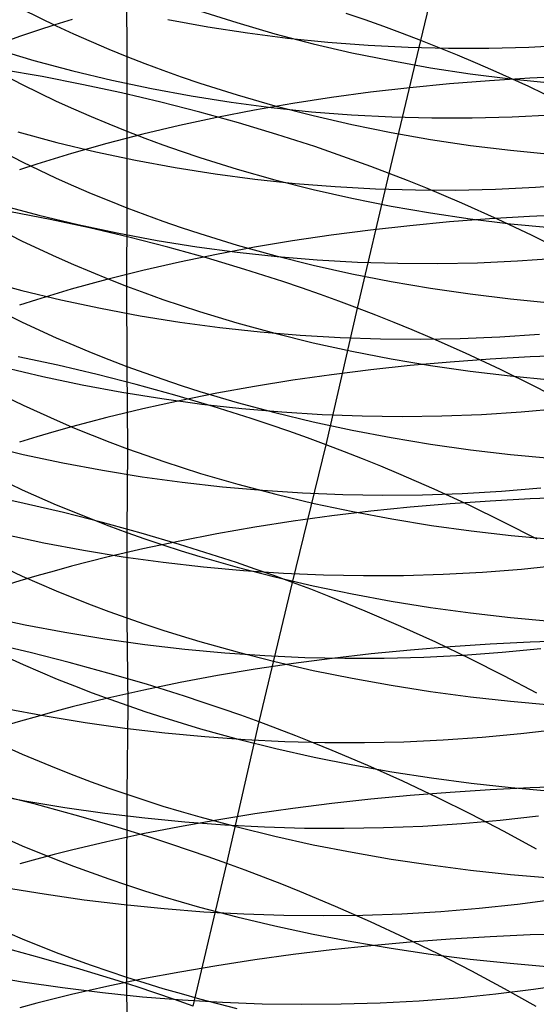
# Model space of a CAD drawing. Extents: x -383 to 1849, y -1185 to -529.
# Tile 367 of 656: x 242.27 to 248.54, y -967.18 to -955.24. Entities that reach past the tile are written whole.
import ezdxf

# ---------------------------------------------------------------- set-up
doc = ezdxf.new("R2010")
doc.units = 0
doc.layers.add('PREDEFINITO', color=7, linetype='CONTINUOUS')

msp = doc.modelspace()

# ---------------------------------------------------------------- linework, layer by layer
at = {"layer": 'PREDEFINITO'}
for p, q in [((247.141, -955.494, 492.547), (247.52, -953.904, 493.749)), ((243.572, -954.805, 619.604), (243.573, -955.688, 620.798)), ((242.304, -955.115, 621.241), (242.719, -955.317, 621.084)), ((244.457, -955.133, 619.365), (244.91, -955.278, 619.259)), ((242.913, -955.238, 657.162), (242.702, -955.304, 657.06)), ((244.073, -955.238, 533.237), (244.555, -955.327, 533.225)), ((246.465, -955.245, 492.425), (246.237, -955.166, 492.391)), ((246.692, -955.325, 492.462), (246.465, -955.245, 492.425)), ((242.492, -955.372, 656.956), (242.285, -955.442, 656.849)), ((242.702, -955.304, 657.06), (242.492, -955.372, 656.956)), ((242.719, -955.317, 621.084), (242.929, -955.414, 621.008)), ((244.555, -955.327, 533.225), (245.039, -955.403, 533.205)), ((244.91, -955.278, 619.259), (245.37, -955.412, 619.164)), ((246.917, -955.409, 492.503), (246.692, -955.325, 492.462)), ((242.285, -955.442, 656.849), (242.081, -955.514, 656.738)), ((242.929, -955.414, 621.008), (243.141, -955.508, 620.936)), ((245.039, -955.403, 533.205), (245.525, -955.466, 533.177)), ((245.37, -955.412, 619.164), (245.835, -955.533, 619.078)), ((245.525, -955.466, 533.177), (246.013, -955.516, 533.139)), ((246.758, -957.107, 491.377), (247.141, -955.494, 492.547)), ((247.141, -955.494, 492.547), (246.917, -955.409, 492.503)), ((247.363, -955.582, 492.595), (247.141, -955.494, 492.547)), ((241.98, -955.595, 532.026), (242.447, -955.735, 532.05)), ((243.141, -955.508, 620.936), (243.356, -955.6, 620.865)), ((243.356, -955.6, 620.865), (243.573, -955.688, 620.798)), ((245.835, -955.533, 619.078), (246.305, -955.642, 619.002)), ((246.013, -955.516, 533.139), (246.501, -955.553, 533.094)), ((246.501, -955.553, 533.094), (246.989, -955.577, 533.04)), ((246.989, -955.577, 533.04), (247.477, -955.589, 532.978)), ((247.584, -955.672, 492.646), (247.363, -955.582, 492.595)), ((247.477, -955.589, 532.978), (247.964, -955.588, 532.908)), ((247.964, -955.588, 532.908), (248.45, -955.574, 532.83)), ((248.45, -955.574, 532.83), (248.934, -955.547, 532.743)), ((243.573, -955.688, 620.798), (243.791, -955.773, 620.732)), ((243.573, -955.688, 620.798), (243.573, -956.594, 621.973)), ((246.305, -955.642, 619.002), (246.78, -955.739, 618.936)), ((247.803, -955.764, 492.7), (247.584, -955.672, 492.646)), ((241.899, -955.819, 622.599), (242.305, -956.029, 622.428)), ((242.549, -955.933, 491.084), (242.067, -955.849, 491.116)), ((242.447, -955.735, 532.05), (242.919, -955.862, 532.065)), ((243.791, -955.773, 620.732), (244.011, -955.856, 620.669)), ((246.78, -955.739, 618.936), (247.259, -955.824, 618.879)), ((247.259, -955.824, 618.879), (247.741, -955.897, 618.831)), ((248.02, -955.858, 492.758), (247.803, -955.764, 492.7)), ((243.03, -956.027, 491.065), (242.549, -955.933, 491.084)), ((242.919, -955.862, 532.065), (243.394, -955.976, 532.071)), ((244.011, -955.856, 620.669), (244.234, -955.935, 620.609)), ((244.234, -955.935, 620.609), (244.458, -956.011, 620.551)), ((247.741, -955.897, 618.831), (248.227, -955.958, 618.794)), ((248.462, -955.952, 659.875), (247.974, -955.982, 659.815)), ((248.449, -956.053, 492.882), (248.02, -955.858, 492.758)), ((248.227, -955.958, 618.794), (248.714, -956.007, 618.766)), ((248.951, -955.93, 659.922), (248.462, -955.952, 659.875)), ((242.305, -956.029, 622.428), (242.719, -956.229, 622.267)), ((243.509, -956.13, 491.058), (243.03, -956.027, 491.065)), ((243.394, -955.976, 532.071), (243.873, -956.078, 532.068)), ((243.873, -956.078, 532.068), (244.355, -956.167, 532.056)), ((244.458, -956.011, 620.551), (244.911, -956.155, 620.443)), ((247.008, -956.067, 659.657), (246.53, -956.123, 659.56)), ((247.49, -956.02, 659.742), (247.008, -956.067, 659.657)), ((247.974, -955.982, 659.815), (247.49, -956.02, 659.742)), ((248.871, -956.257, 493.02), (248.449, -956.053, 492.882)), ((243.985, -956.242, 491.064), (243.509, -956.13, 491.058)), ((244.355, -956.167, 532.056), (244.839, -956.243, 532.036)), ((244.911, -956.155, 620.443), (245.37, -956.286, 620.345)), ((246.056, -956.186, 659.45), (245.587, -956.258, 659.327)), ((246.53, -956.123, 659.56), (246.056, -956.186, 659.45)), ((242.719, -956.229, 622.267), (242.929, -956.324, 622.189)), ((242.929, -956.324, 622.189), (243.142, -956.417, 622.115)), ((244.458, -956.364, 491.083), (243.985, -956.242, 491.064)), ((244.839, -956.243, 532.036), (245.325, -956.307, 532.006)), ((245.587, -956.258, 659.327), (245.123, -956.339, 659.192)), ((245.325, -956.307, 532.006), (245.813, -956.358, 531.968)), ((245.37, -956.286, 620.345), (245.835, -956.406, 620.257)), ((243.142, -956.417, 622.115), (243.356, -956.507, 622.043)), ((244.665, -956.427, 659.045), (244.213, -956.524, 658.886)), ((244.927, -956.494, 491.115), (244.458, -956.364, 491.083)), ((245.123, -956.339, 659.192), (244.665, -956.427, 659.045)), ((245.813, -956.358, 531.968), (246.301, -956.396, 531.921)), ((245.835, -956.406, 620.257), (246.305, -956.514, 620.178)), ((246.301, -956.396, 531.921), (246.789, -956.421, 531.865)), ((246.789, -956.421, 531.865), (247.276, -956.434, 531.801)), ((247.276, -956.434, 531.801), (247.763, -956.434, 531.729)), ((247.763, -956.434, 531.729), (248.248, -956.422, 531.648)), ((248.248, -956.422, 531.648), (248.732, -956.396, 531.559)), ((243.356, -956.507, 622.043), (243.573, -956.594, 621.973)), ((244.213, -956.524, 658.886), (243.769, -956.629, 658.714)), ((245.393, -956.634, 491.16), (244.927, -956.494, 491.115)), ((246.305, -956.514, 620.178), (246.78, -956.61, 620.11)), ((242.253, -956.604, 530.902), (242.724, -956.731, 530.918)), ((243.769, -956.629, 658.714), (243.331, -956.743, 658.53)), ((243.573, -956.594, 621.973), (243.791, -956.678, 621.906)), ((243.573, -956.594, 621.973), (243.573, -957.523, 623.131)), ((243.791, -956.678, 621.906), (244.012, -956.759, 621.842)), ((245.853, -956.782, 491.219), (245.393, -956.634, 491.16)), ((246.78, -956.61, 620.11), (247.259, -956.694, 620.052)), ((241.899, -956.76, 623.771), (242.305, -956.967, 623.596)), ((242.724, -956.731, 530.918), (243.2, -956.845, 530.924)), ((243.331, -956.743, 658.53), (242.902, -956.865, 658.334)), ((244.012, -956.759, 621.842), (244.234, -956.837, 621.78)), ((246.082, -956.86, 491.254), (245.853, -956.782, 491.219)), ((247.259, -956.694, 620.052), (247.742, -956.766, 620.003)), ((247.742, -956.766, 620.003), (248.227, -956.826, 619.964)), ((242.902, -956.865, 658.334), (242.691, -956.929, 658.231)), ((243.2, -956.845, 530.924), (243.678, -956.947, 530.921)), ((244.234, -956.837, 621.78), (244.458, -956.912, 621.721)), ((244.458, -956.912, 621.721), (244.911, -957.054, 621.61)), ((246.309, -956.94, 491.291), (246.082, -956.86, 491.254)), ((248.227, -956.826, 619.964), (248.715, -956.875, 619.935)), ((242.481, -956.995, 658.126), (242.274, -957.063, 658.017)), ((242.305, -956.967, 623.596), (242.719, -957.163, 623.431)), ((242.691, -956.929, 658.231), (242.481, -956.995, 658.126)), ((243.678, -956.947, 530.921), (244.16, -957.036, 530.908)), ((244.16, -957.036, 530.908), (244.644, -957.113, 530.887)), ((246.534, -957.022, 491.333), (246.309, -956.94, 491.291)), ((246.758, -957.107, 491.377), (246.534, -957.022, 491.333)), ((242.719, -957.163, 623.431), (242.929, -957.257, 623.352)), ((244.644, -957.113, 530.887), (245.129, -957.177, 530.856)), ((244.911, -957.054, 621.61), (245.37, -957.184, 621.509)), ((246.372, -958.74, 490.24), (246.758, -957.107, 491.377)), ((246.981, -957.193, 491.426), (246.758, -957.107, 491.377)), ((242.929, -957.257, 623.352), (243.142, -957.349, 623.276)), ((245.129, -957.177, 530.856), (245.616, -957.228, 530.816)), ((245.37, -957.184, 621.509), (245.835, -957.301, 621.418)), ((245.616, -957.228, 530.816), (246.103, -957.267, 530.768)), ((246.103, -957.267, 530.768), (246.591, -957.293, 530.71)), ((247.202, -957.282, 491.477), (246.981, -957.193, 491.426)), ((247.421, -957.374, 491.532), (247.202, -957.282, 491.477)), ((248.048, -957.297, 530.486), (248.53, -957.274, 530.395)), ((248.53, -957.274, 530.395), (249.01, -957.238, 530.295)), ((243.142, -957.349, 623.276), (243.356, -957.437, 623.202)), ((245.835, -957.301, 621.418), (246.305, -957.408, 621.338)), ((246.591, -957.293, 530.71), (247.077, -957.307, 530.644)), ((247.077, -957.307, 530.644), (247.563, -957.309, 530.57)), ((247.639, -957.467, 491.59), (247.421, -957.374, 491.532)), ((247.563, -957.309, 530.57), (248.048, -957.297, 530.486)), ((242.033, -957.487, 529.767), (242.505, -957.613, 529.783)), ((243.356, -957.437, 623.202), (243.573, -957.523, 623.131)), ((243.573, -957.523, 623.131), (243.572, -958.474, 624.269)), ((243.573, -957.523, 623.131), (243.791, -957.605, 623.062)), ((246.305, -957.408, 621.338), (246.78, -957.502, 621.268)), ((246.78, -957.502, 621.268), (247.259, -957.585, 621.207)), ((248.069, -957.66, 491.717), (247.639, -957.467, 491.59)), ((242.644, -957.665, 489.921), (242.164, -957.571, 489.941)), ((242.505, -957.613, 529.783), (242.98, -957.727, 529.789)), ((243.791, -957.605, 623.062), (244.012, -957.685, 622.996)), ((247.259, -957.585, 621.207), (247.741, -957.656, 621.157)), ((248.461, -957.629, 661.037), (247.974, -957.658, 660.976)), ((248.95, -957.608, 661.085), (248.461, -957.629, 661.037)), ((241.899, -957.723, 624.926), (242.304, -957.927, 624.747)), ((243.123, -957.768, 489.914), (242.644, -957.665, 489.921)), ((242.98, -957.727, 529.789), (243.459, -957.829, 529.786)), ((244.012, -957.685, 622.996), (244.234, -957.762, 622.932)), ((244.234, -957.762, 622.932), (244.458, -957.836, 622.872)), ((247.007, -957.741, 660.817), (246.529, -957.794, 660.718)), ((247.489, -957.695, 660.903), (247.007, -957.741, 660.817)), ((247.974, -957.658, 660.976), (247.489, -957.695, 660.903)), ((247.741, -957.656, 621.157), (248.227, -957.716, 621.117)), ((248.491, -957.86, 491.856), (248.069, -957.66, 491.717)), ((248.227, -957.716, 621.117), (248.714, -957.763, 621.087)), ((243.599, -957.88, 489.921), (243.123, -957.768, 489.914)), ((243.459, -957.829, 529.786), (243.941, -957.919, 529.773)), ((244.072, -958.001, 489.94), (243.599, -957.88, 489.921)), ((244.458, -957.836, 622.872), (244.911, -957.975, 622.758)), ((246.055, -957.855, 660.607), (245.586, -957.925, 660.483)), ((246.529, -957.794, 660.718), (246.055, -957.855, 660.607)), ((248.906, -958.069, 492.007), (248.491, -957.86, 491.856)), ((242.304, -957.927, 624.747), (242.718, -958.12, 624.577)), ((243.941, -957.919, 529.773), (244.425, -957.996, 529.751)), ((244.541, -958.131, 489.973), (244.072, -958.001, 489.94)), ((244.425, -957.996, 529.751), (244.911, -958.061, 529.719)), ((244.911, -957.975, 622.758), (245.37, -958.103, 622.655)), ((245.586, -957.925, 660.483), (245.122, -958.003, 660.347)), ((242.718, -958.12, 624.577), (242.929, -958.212, 624.496)), ((244.664, -958.088, 660.198), (244.212, -958.182, 660.036)), ((245.122, -958.003, 660.347), (244.664, -958.088, 660.198)), ((244.911, -958.061, 529.719), (245.398, -958.113, 529.678)), ((245.37, -958.103, 622.655), (245.835, -958.219, 622.562)), ((245.398, -958.113, 529.678), (245.885, -958.153, 529.628)), ((242.929, -958.212, 624.496), (243.141, -958.302, 624.418)), ((244.212, -958.182, 660.036), (243.768, -958.284, 659.863)), ((245.006, -958.27, 490.019), (244.541, -958.131, 489.973)), ((245.835, -958.219, 622.562), (246.305, -958.324, 622.479)), ((245.885, -958.153, 529.628), (246.373, -958.181, 529.57)), ((246.373, -958.181, 529.57), (246.86, -958.196, 529.502)), ((246.86, -958.196, 529.502), (247.346, -958.199, 529.425)), ((247.346, -958.199, 529.425), (247.83, -958.19, 529.339)), ((247.83, -958.19, 529.339), (248.313, -958.168, 529.245)), ((248.313, -958.168, 529.245), (248.792, -958.134, 529.142)), ((243.141, -958.302, 624.418), (243.356, -958.389, 624.342)), ((243.768, -958.284, 659.863), (243.33, -958.394, 659.677)), ((245.467, -958.418, 490.079), (245.006, -958.27, 490.019)), ((246.305, -958.324, 622.479), (246.78, -958.417, 622.407)), ((241.828, -958.4, 528.654), (242.3, -958.526, 528.67)), ((243.33, -958.394, 659.677), (242.901, -958.512, 659.478)), ((243.356, -958.389, 624.342), (243.572, -958.474, 624.269)), ((243.572, -958.474, 624.269), (243.791, -958.555, 624.199)), ((243.572, -958.474, 624.269), (243.573, -959.447, 625.387)), ((245.695, -958.495, 490.114), (245.467, -958.418, 490.079)), ((246.78, -958.417, 622.407), (247.259, -958.499, 622.345)), ((242.3, -958.526, 528.67), (242.775, -958.64, 528.677)), ((242.689, -958.574, 659.374), (242.48, -958.638, 659.267)), ((242.901, -958.512, 659.478), (242.689, -958.574, 659.374)), ((243.791, -958.555, 624.199), (244.011, -958.634, 624.131)), ((245.922, -958.574, 490.153), (245.695, -958.495, 490.114)), ((246.148, -958.656, 490.195), (245.922, -958.574, 490.153)), ((247.259, -958.499, 622.345), (247.741, -958.569, 622.294)), ((247.741, -958.569, 622.294), (248.227, -958.627, 622.252)), ((241.899, -958.711, 626.058), (242.305, -958.911, 625.875)), ((242.48, -958.638, 659.267), (242.273, -958.704, 659.157)), ((242.775, -958.64, 528.677), (243.254, -958.742, 528.673)), ((244.011, -958.634, 624.131), (244.233, -958.709, 624.066)), ((244.233, -958.709, 624.066), (244.457, -958.782, 624.004)), ((246.372, -958.74, 490.24), (246.148, -958.656, 490.195)), ((248.227, -958.627, 622.252), (248.714, -958.675, 622.221)), ((243.254, -958.742, 528.673), (243.735, -958.832, 528.66)), ((243.735, -958.832, 528.66), (244.219, -958.909, 528.637)), ((244.457, -958.782, 624.004), (244.91, -958.919, 623.887)), ((245.991, -960.397, 489.137), (246.372, -958.74, 490.24)), ((246.595, -958.825, 490.289), (246.372, -958.74, 490.24)), ((246.816, -958.914, 490.341), (246.595, -958.825, 490.289)), ((242.305, -958.911, 625.875), (242.719, -959.1, 625.702)), ((244.219, -958.909, 528.637), (244.704, -958.975, 528.604)), ((244.91, -958.919, 623.887), (245.37, -959.045, 623.781)), ((247.036, -959.004, 490.397), (246.816, -958.914, 490.341)), ((244.704, -958.975, 528.604), (245.19, -959.028, 528.562)), ((245.19, -959.028, 528.562), (245.677, -959.068, 528.511)), ((245.37, -959.045, 623.781), (245.835, -959.16, 623.686)), ((245.677, -959.068, 528.511), (246.164, -959.097, 528.45)), ((247.253, -959.096, 490.456), (247.036, -959.004, 490.397)), ((248.101, -959.09, 528.116), (248.58, -959.058, 528.011)), ((242.719, -959.1, 625.702), (242.93, -959.191, 625.619)), ((242.93, -959.191, 625.619), (243.142, -959.279, 625.539)), ((245.835, -959.16, 623.686), (246.305, -959.263, 623.602)), ((246.164, -959.097, 528.45), (246.65, -959.114, 528.38)), ((246.65, -959.114, 528.38), (247.135, -959.118, 528.301)), ((247.135, -959.118, 528.301), (247.619, -959.11, 528.213)), ((247.684, -959.286, 490.584), (247.253, -959.096, 490.456)), ((247.619, -959.11, 528.213), (248.101, -959.09, 528.116)), ((243.142, -959.279, 625.539), (243.357, -959.364, 625.462)), ((246.305, -959.263, 623.602), (246.78, -959.354, 623.527)), ((248.107, -959.485, 490.725), (247.684, -959.286, 490.584)), ((248.958, -959.312, 662.21), (248.468, -959.332, 662.162)), ((242.737, -959.433, 488.811), (242.258, -959.33, 488.818)), ((243.214, -959.545, 488.817), (242.737, -959.433, 488.811)), ((243.357, -959.364, 625.462), (243.573, -959.447, 625.387)), ((246.78, -959.354, 623.527), (247.259, -959.435, 623.464)), ((247.495, -959.395, 662.027), (247.012, -959.438, 661.94)), ((247.259, -959.435, 623.464), (247.741, -959.504, 623.411)), ((247.98, -959.359, 662.101), (247.495, -959.395, 662.027)), ((248.468, -959.332, 662.162), (247.98, -959.359, 662.101)), ((242.08, -959.455, 527.572), (242.555, -959.569, 527.579)), ((243.687, -959.666, 488.836), (243.214, -959.545, 488.817)), ((243.573, -959.447, 625.387), (243.792, -959.527, 625.316)), ((243.573, -959.447, 625.387), (243.584, -960.447, 626.484)), ((243.792, -959.527, 625.316), (244.012, -959.604, 625.247)), ((246.059, -959.548, 661.729), (245.59, -959.615, 661.604)), ((246.534, -959.489, 661.841), (246.059, -959.548, 661.729)), ((247.012, -959.438, 661.94), (246.534, -959.489, 661.841)), ((247.741, -959.504, 623.411), (248.226, -959.562, 623.369)), ((248.522, -959.69, 490.879), (248.107, -959.485, 490.725)), ((242.555, -959.569, 527.579), (243.034, -959.671, 527.575)), ((243.034, -959.671, 527.575), (243.515, -959.761, 527.561)), ((244.157, -959.795, 488.869), (243.687, -959.666, 488.836)), ((244.012, -959.604, 625.247), (244.234, -959.678, 625.18)), ((245.59, -959.615, 661.604), (245.125, -959.69, 661.466)), ((248.226, -959.562, 623.369), (248.714, -959.609, 623.337)), ((241.91, -959.723, 627.169), (242.316, -959.919, 626.982)), ((243.515, -959.761, 527.561), (243.998, -959.838, 527.537)), ((244.667, -959.773, 661.316), (244.215, -959.863, 661.153)), ((244.234, -959.678, 625.18), (244.458, -959.75, 625.117)), ((244.458, -959.75, 625.117), (244.911, -959.884, 624.997)), ((245.125, -959.69, 661.466), (244.667, -959.773, 661.316)), ((248.93, -959.903, 491.045), (248.522, -959.69, 490.879)), ((244.215, -959.863, 661.153), (243.769, -959.961, 660.978)), ((243.998, -959.838, 527.537), (244.483, -959.904, 527.504)), ((244.623, -959.933, 488.915), (244.157, -959.795, 488.869)), ((244.483, -959.904, 527.504), (244.97, -959.958, 527.461)), ((244.911, -959.884, 624.997), (245.371, -960.008, 624.889)), ((242.316, -959.919, 626.982), (242.73, -960.105, 626.805)), ((243.769, -959.961, 660.978), (243.332, -960.067, 660.79)), ((245.084, -960.079, 488.975), (244.623, -959.933, 488.915)), ((244.97, -959.958, 527.461), (245.456, -960, 527.408)), ((245.371, -960.008, 624.889), (245.836, -960.12, 624.792)), ((245.456, -960, 527.408), (245.943, -960.03, 527.345)), ((245.943, -960.03, 527.345), (246.429, -960.048, 527.274)), ((247.397, -960.047, 527.102), (247.878, -960.029, 527.003)), ((247.878, -960.029, 527.003), (248.356, -959.999, 526.894)), ((248.356, -959.999, 526.894), (248.831, -959.957, 526.777)), ((242.73, -960.105, 626.805), (242.941, -960.195, 626.721)), ((243.332, -960.067, 660.79), (242.902, -960.181, 660.589)), ((245.313, -960.156, 489.011), (245.084, -960.079, 488.975)), ((245.836, -960.12, 624.792), (246.306, -960.221, 624.705)), ((246.429, -960.048, 527.274), (246.914, -960.053, 527.193)), ((246.914, -960.053, 527.193), (247.397, -960.047, 527.102)), ((242.69, -960.241, 660.484), (242.481, -960.303, 660.376)), ((242.902, -960.181, 660.589), (242.69, -960.241, 660.484)), ((242.941, -960.195, 626.721), (243.153, -960.281, 626.639)), ((245.54, -960.234, 489.049), (245.313, -960.156, 489.011)), ((245.766, -960.315, 489.092), (245.54, -960.234, 489.049)), ((246.306, -960.221, 624.705), (246.781, -960.311, 624.63)), ((242.481, -960.303, 660.376), (242.274, -960.367, 660.265)), ((243.153, -960.281, 626.639), (243.368, -960.365, 626.56)), ((243.368, -960.365, 626.56), (243.584, -960.447, 626.484)), ((245.991, -960.397, 489.137), (245.766, -960.315, 489.092)), ((246.781, -960.311, 624.63), (247.26, -960.39, 624.565)), ((247.26, -960.39, 624.565), (247.742, -960.458, 624.511)), ((241.842, -960.4, 526.492), (242.318, -960.514, 526.498)), ((243.584, -960.447, 626.484), (243.573, -961.46, 627.567)), ((243.584, -960.447, 626.484), (243.803, -960.525, 626.41)), ((245.583, -962.067, 488.063), (245.991, -960.397, 489.137)), ((246.214, -960.482, 489.187), (245.991, -960.397, 489.137)), ((246.435, -960.569, 489.239), (246.214, -960.482, 489.187)), ((247.742, -960.458, 624.511), (248.227, -960.515, 624.467)), ((242.318, -960.514, 526.498), (242.797, -960.616, 526.494)), ((242.797, -960.616, 526.494), (243.278, -960.706, 526.48)), ((243.803, -960.525, 626.41), (244.023, -960.601, 626.339)), ((244.023, -960.601, 626.339), (244.246, -960.674, 626.271)), ((246.655, -960.658, 489.295), (246.435, -960.569, 489.239)), ((248.227, -960.515, 624.467), (248.715, -960.561, 624.434)), ((243.278, -960.706, 526.48), (243.762, -960.785, 526.455)), ((244.246, -960.674, 626.271), (244.47, -960.745, 626.206)), ((244.47, -960.745, 626.206), (244.922, -960.877, 626.084)), ((246.873, -960.749, 489.355), (246.655, -960.658, 489.295)), ((241.9, -960.75, 628.266), (242.305, -960.943, 628.075)), ((243.762, -960.785, 526.455), (244.247, -960.851, 526.421)), ((244.247, -960.851, 526.421), (244.733, -960.906, 526.377)), ((247.304, -960.937, 489.484), (246.873, -960.749, 489.355)), ((242.305, -960.943, 628.075), (242.719, -961.125, 627.895)), ((244.733, -960.906, 526.377), (245.22, -960.949, 526.323)), ((244.922, -960.877, 626.084), (245.382, -960.998, 625.974)), ((245.22, -960.949, 526.323), (245.707, -960.98, 526.259)), ((245.707, -960.98, 526.259), (246.193, -961, 526.185)), ((247.161, -961.003, 526.01), (247.643, -960.987, 525.908)), ((247.727, -961.132, 489.627), (247.304, -960.937, 489.484)), ((247.643, -960.987, 525.908), (248.121, -960.959, 525.797)), ((248.121, -960.959, 525.797), (248.596, -960.92, 525.676)), ((242.33, -961.109, 487.731), (241.852, -961.005, 487.738)), ((245.382, -960.998, 625.974), (245.847, -961.109, 625.874)), ((246.193, -961, 526.185), (246.678, -961.007, 526.102)), ((246.678, -961.007, 526.102), (247.161, -961.003, 526.01)), ((247.981, -961.08, 663.196), (247.495, -961.114, 663.122)), ((248.468, -961.054, 663.258), (247.981, -961.08, 663.196)), ((248.958, -961.035, 663.306), (248.468, -961.054, 663.258)), ((242.806, -961.221, 487.737), (242.33, -961.109, 487.731)), ((242.719, -961.125, 627.895), (242.93, -961.213, 627.809)), ((243.279, -961.341, 487.757), (242.806, -961.221, 487.737)), ((242.93, -961.213, 627.809), (243.142, -961.298, 627.726)), ((245.847, -961.109, 625.874), (246.317, -961.208, 625.785)), ((246.535, -961.205, 662.934), (246.06, -961.261, 662.821)), ((246.317, -961.208, 625.785), (246.791, -961.297, 625.708)), ((247.013, -961.155, 663.034), (246.535, -961.205, 662.934)), ((247.495, -961.114, 663.122), (247.013, -961.155, 663.034)), ((248.144, -961.335, 489.782), (247.727, -961.132, 489.627)), ((243.142, -961.298, 627.726), (243.357, -961.38, 627.645)), ((243.749, -961.469, 487.79), (243.279, -961.341, 487.757)), ((245.591, -961.326, 662.695), (245.126, -961.398, 662.556)), ((246.06, -961.261, 662.821), (245.591, -961.326, 662.695)), ((246.791, -961.297, 625.708), (247.27, -961.375, 625.641)), ((248.552, -961.544, 489.95), (248.144, -961.335, 489.782)), ((243.357, -961.38, 627.645), (243.573, -961.46, 627.567)), ((243.573, -961.46, 627.567), (243.792, -961.537, 627.492)), ((243.573, -961.46, 627.567), (243.573, -962.498, 628.627)), ((245.126, -961.398, 662.556), (244.668, -961.477, 662.404)), ((247.27, -961.375, 625.641), (247.752, -961.442, 625.586)), ((247.752, -961.442, 625.586), (248.237, -961.498, 625.541)), ((242.087, -961.484, 525.438), (242.566, -961.586, 525.434)), ((244.215, -961.606, 487.837), (243.749, -961.469, 487.79)), ((244.216, -961.565, 662.239), (243.77, -961.659, 662.062)), ((243.792, -961.537, 627.492), (244.012, -961.611, 627.42)), ((244.668, -961.477, 662.404), (244.216, -961.565, 662.239)), ((248.237, -961.498, 625.541), (248.724, -961.543, 625.508)), ((242.566, -961.586, 525.434), (243.048, -961.677, 525.419)), ((243.048, -961.677, 525.419), (243.531, -961.756, 525.394)), ((243.77, -961.659, 662.062), (243.333, -961.762, 661.872)), ((244.012, -961.611, 627.42), (244.234, -961.683, 627.351)), ((244.676, -961.752, 487.898), (244.215, -961.606, 487.837)), ((244.234, -961.683, 627.351), (244.458, -961.752, 627.284)), ((241.899, -961.803, 629.339), (242.305, -961.991, 629.145)), ((243.333, -961.762, 661.872), (242.903, -961.871, 661.669)), ((243.531, -961.756, 525.394), (244.016, -961.823, 525.358)), ((244.016, -961.823, 525.358), (244.503, -961.878, 525.313)), ((244.458, -961.752, 627.284), (244.911, -961.882, 627.16)), ((244.905, -961.827, 487.934), (244.676, -961.752, 487.898)), ((242.691, -961.929, 661.563), (242.482, -961.989, 661.453)), ((242.903, -961.871, 661.669), (242.691, -961.929, 661.563)), ((244.503, -961.878, 525.313), (244.989, -961.922, 525.257)), ((245.132, -961.905, 487.973), (244.905, -961.827, 487.934)), ((244.911, -961.882, 627.16), (245.371, -962.001, 627.047)), ((244.989, -961.922, 525.257), (245.476, -961.955, 525.192)), ((245.358, -961.985, 488.016), (245.132, -961.905, 487.973)), ((247.41, -961.968, 524.832), (247.887, -961.943, 524.719)), ((247.887, -961.943, 524.719), (248.362, -961.905, 524.595)), ((248.362, -961.905, 524.595), (248.833, -961.856, 524.463)), ((242.275, -962.05, 661.341), (242.07, -962.114, 661.225)), ((242.482, -961.989, 661.453), (242.275, -962.05, 661.341)), ((242.305, -961.991, 629.145), (242.719, -962.17, 628.961)), ((245.583, -962.067, 488.063), (245.358, -961.985, 488.016)), ((245.371, -962.001, 627.047), (245.836, -962.109, 626.945)), ((245.476, -961.955, 525.192), (245.961, -961.976, 525.116)), ((245.961, -961.976, 525.116), (246.446, -961.985, 525.031)), ((246.446, -961.985, 525.031), (246.929, -961.982, 524.937)), ((246.929, -961.982, 524.937), (247.41, -961.968, 524.832)), ((242.719, -962.17, 628.961), (242.929, -962.256, 628.873)), ((245.18, -963.76, 487.024), (245.583, -962.067, 488.063)), ((245.806, -962.151, 488.112), (245.583, -962.067, 488.063)), ((246.027, -962.237, 488.166), (245.806, -962.151, 488.112)), ((245.836, -962.109, 626.945), (246.306, -962.207, 626.855)), ((242.929, -962.256, 628.873), (243.142, -962.339, 628.788)), ((246.247, -962.325, 488.223), (246.027, -962.237, 488.166)), ((246.306, -962.207, 626.855), (246.781, -962.294, 626.775)), ((246.781, -962.294, 626.775), (247.259, -962.37, 626.707)), ((243.142, -962.339, 628.788), (243.356, -962.42, 628.706)), ((243.356, -962.42, 628.706), (243.573, -962.498, 628.627)), ((246.465, -962.415, 488.283), (246.247, -962.325, 488.223)), ((246.897, -962.6, 488.414), (246.465, -962.415, 488.283)), ((247.259, -962.37, 626.707), (247.742, -962.436, 626.65)), ((241.864, -962.48, 524.4), (242.342, -962.582, 524.396)), ((243.573, -962.498, 628.627), (243.791, -962.573, 628.55)), ((243.573, -962.498, 628.627), (243.585, -963.561, 629.662)), ((247.742, -962.436, 626.65), (248.227, -962.491, 626.605)), ((248.227, -962.491, 626.605), (248.715, -962.536, 626.57)), ((242.342, -962.582, 524.396), (242.823, -962.672, 524.38)), ((243.791, -962.573, 628.55), (244.012, -962.646, 628.477)), ((244.012, -962.646, 628.477), (244.234, -962.716, 628.406)), ((247.321, -962.793, 488.559), (246.897, -962.6, 488.414)), ((242.823, -962.672, 524.38), (243.306, -962.752, 524.355)), ((243.306, -962.752, 524.355), (243.791, -962.819, 524.318)), ((244.234, -962.716, 628.406), (244.458, -962.784, 628.338)), ((248.958, -962.773, 664.377), (248.469, -962.791, 664.328)), ((241.911, -962.879, 630.39), (242.316, -963.064, 630.191)), ((242.403, -962.919, 486.694), (241.927, -962.807, 486.688)), ((243.791, -962.819, 524.318), (244.276, -962.876, 524.271)), ((244.276, -962.876, 524.271), (244.762, -962.921, 524.214)), ((244.458, -962.784, 628.338), (244.911, -962.911, 628.212)), ((247.016, -962.888, 664.102), (246.539, -962.935, 664.001)), ((247.498, -962.848, 664.191), (247.016, -962.888, 664.102)), ((247.738, -962.993, 488.716), (247.321, -962.793, 488.559)), ((247.982, -962.816, 664.266), (247.498, -962.848, 664.191)), ((248.469, -962.791, 664.328), (247.982, -962.816, 664.266)), ((248.128, -962.915, 523.536), (248.598, -962.868, 523.401)), ((242.876, -963.039, 486.714), (242.403, -962.919, 486.694)), ((244.762, -962.921, 524.214), (245.248, -962.954, 524.147)), ((244.911, -962.911, 628.212), (245.37, -963.028, 628.096)), ((245.248, -962.954, 524.147), (245.733, -962.976, 524.07)), ((246.065, -962.99, 663.886), (245.596, -963.052, 663.758)), ((245.733, -962.976, 524.07), (246.217, -962.987, 523.983)), ((246.539, -962.935, 664.001), (246.065, -962.99, 663.886)), ((246.217, -962.987, 523.983), (246.698, -962.986, 523.886)), ((246.698, -962.986, 523.886), (247.178, -962.974, 523.779)), ((247.178, -962.974, 523.779), (247.655, -962.95, 523.662)), ((247.655, -962.95, 523.662), (248.128, -962.915, 523.536)), ((248.147, -963.199, 488.886), (247.738, -962.993, 488.716)), ((242.316, -963.064, 630.191), (242.731, -963.239, 630.004)), ((243.345, -963.167, 486.748), (242.876, -963.039, 486.714)), ((245.133, -963.121, 663.618), (244.675, -963.198, 663.464)), ((245.596, -963.052, 663.758), (245.133, -963.121, 663.618)), ((245.37, -963.028, 628.096), (245.835, -963.134, 627.992)), ((245.835, -963.134, 627.992), (246.306, -963.23, 627.9)), ((242.731, -963.239, 630.004), (242.941, -963.323, 629.914)), ((243.811, -963.303, 486.796), (243.345, -963.167, 486.748)), ((244.675, -963.198, 663.464), (244.223, -963.282, 663.298)), ((246.306, -963.23, 627.9), (246.78, -963.315, 627.819)), ((248.548, -963.412, 489.068), (248.147, -963.199, 488.886)), ((242.941, -963.323, 629.914), (243.153, -963.405, 629.827)), ((243.779, -963.374, 663.118), (243.342, -963.472, 662.926)), ((244.223, -963.282, 663.298), (243.779, -963.374, 663.118)), ((244.273, -963.448, 486.858), (243.811, -963.303, 486.796)), ((246.78, -963.315, 627.819), (247.259, -963.39, 627.75)), ((243.342, -963.472, 662.926), (242.912, -963.578, 662.72)), ((243.153, -963.405, 629.827), (243.368, -963.484, 629.743)), ((243.368, -963.484, 629.743), (243.585, -963.561, 629.662)), ((244.502, -963.523, 486.894), (244.273, -963.448, 486.858)), ((247.259, -963.39, 627.75), (247.742, -963.455, 627.691)), ((247.742, -963.455, 627.691), (248.227, -963.509, 627.645)), ((242.103, -963.595, 523.377), (242.584, -963.686, 523.361)), ((242.912, -963.578, 662.72), (242.701, -963.634, 662.613)), ((243.585, -963.561, 629.662), (243.573, -964.637, 630.684)), ((243.585, -963.561, 629.662), (243.803, -963.635, 629.584)), ((244.729, -963.6, 486.934), (244.502, -963.523, 486.894)), ((244.956, -963.679, 486.977), (244.729, -963.6, 486.934)), ((248.227, -963.509, 627.645), (248.715, -963.553, 627.609)), ((242.492, -963.692, 662.502), (242.285, -963.751, 662.388)), ((242.701, -963.634, 662.613), (242.492, -963.692, 662.502)), ((242.584, -963.686, 523.361), (243.067, -963.766, 523.335)), ((243.803, -963.635, 629.584), (244.023, -963.707, 629.509)), ((244.023, -963.707, 629.509), (244.246, -963.776, 629.437)), ((245.18, -963.76, 487.024), (244.956, -963.679, 486.977)), ((242.285, -963.751, 662.388), (242.08, -963.812, 662.271)), ((243.067, -963.766, 523.335), (243.551, -963.835, 523.297)), ((243.551, -963.835, 523.297), (244.037, -963.892, 523.25)), ((244.246, -963.776, 629.437), (244.47, -963.842, 629.368)), ((244.47, -963.842, 629.368), (244.923, -963.967, 629.238)), ((244.787, -965.476, 486.022), (245.18, -963.76, 487.024)), ((245.404, -963.843, 487.075), (245.18, -963.76, 487.024)), ((245.625, -963.928, 487.129), (245.404, -963.843, 487.075)), ((248.354, -963.901, 522.36), (248.819, -963.845, 522.211)), ((241.899, -963.97, 631.423), (242.305, -964.151, 631.222)), ((244.037, -963.892, 523.25), (244.522, -963.938, 523.191)), ((244.522, -963.938, 523.191), (245.008, -963.973, 523.123)), ((244.923, -963.967, 629.238), (245.382, -964.082, 629.121)), ((245.008, -963.973, 523.123), (245.492, -963.996, 523.044)), ((245.846, -964.015, 487.187), (245.625, -963.928, 487.129)), ((247.413, -963.978, 522.627), (247.885, -963.945, 522.498)), ((247.885, -963.945, 522.498), (248.354, -963.901, 522.36)), ((245.382, -964.082, 629.121), (245.847, -964.186, 629.015)), ((245.492, -963.996, 523.044), (245.976, -964.009, 522.955)), ((246.064, -964.104, 487.248), (245.846, -964.015, 487.187)), ((245.976, -964.009, 522.955), (246.457, -964.01, 522.855)), ((246.457, -964.01, 522.855), (246.936, -963.999, 522.746)), ((246.936, -963.999, 522.746), (247.413, -963.978, 522.627)), ((242.305, -964.151, 631.222), (242.719, -964.322, 631.031)), ((245.847, -964.186, 629.015), (246.316, -964.28, 628.92)), ((246.496, -964.287, 487.381), (246.064, -964.104, 487.248)), ((242.719, -964.322, 631.031), (242.93, -964.405, 630.94)), ((246.316, -964.28, 628.92), (246.791, -964.364, 628.838)), ((246.921, -964.477, 487.527), (246.496, -964.287, 487.381)), ((242.93, -964.405, 630.94), (243.142, -964.484, 630.852)), ((246.791, -964.364, 628.838), (247.27, -964.438, 628.767)), ((247.27, -964.438, 628.767), (247.752, -964.501, 628.707)), ((243.142, -964.484, 630.852), (243.357, -964.562, 630.767)), ((243.357, -964.562, 630.767), (243.573, -964.637, 630.684)), ((247.339, -964.675, 487.687), (246.921, -964.477, 487.527)), ((247.752, -964.501, 628.707), (248.237, -964.555, 628.659)), ((248.468, -964.559, 665.345), (247.98, -964.583, 665.282)), ((248.237, -964.555, 628.659), (248.724, -964.598, 628.623)), ((248.958, -964.543, 665.394), (248.468, -964.559, 665.345)), ((241.859, -964.625, 522.376), (242.339, -964.716, 522.359)), ((242.479, -964.762, 485.711), (242.005, -964.642, 485.692)), ((243.573, -964.637, 630.684), (243.572, -965.736, 631.682)), ((243.573, -964.637, 630.684), (243.792, -964.709, 630.605)), ((247.013, -964.653, 665.118), (246.534, -964.698, 665.015)), ((247.495, -964.614, 665.207), (247.013, -964.653, 665.118)), ((247.749, -964.878, 487.859), (247.339, -964.675, 487.687)), ((247.98, -964.583, 665.282), (247.495, -964.614, 665.207)), ((242.339, -964.716, 522.359), (242.822, -964.797, 522.332)), ((242.949, -964.889, 485.745), (242.479, -964.762, 485.711)), ((242.822, -964.797, 522.332), (243.306, -964.866, 522.294)), ((243.792, -964.709, 630.605), (244.012, -964.779, 630.529)), ((244.012, -964.779, 630.529), (244.234, -964.846, 630.455)), ((246.06, -964.75, 664.9), (245.59, -964.809, 664.771)), ((246.534, -964.698, 665.015), (246.06, -964.75, 664.9)), ((243.416, -965.024, 485.793), (242.949, -964.889, 485.745)), ((243.306, -964.866, 522.294), (243.791, -964.924, 522.245)), ((243.791, -964.924, 522.245), (244.277, -964.971, 522.186)), ((244.234, -964.846, 630.455), (244.458, -964.911, 630.385)), ((244.458, -964.911, 630.385), (244.911, -965.033, 630.253)), ((245.126, -964.876, 664.629), (244.667, -964.95, 664.475)), ((245.59, -964.809, 664.771), (245.126, -964.876, 664.629)), ((248.15, -965.088, 488.044), (247.749, -964.878, 487.859)), ((248.105, -964.95, 521.336), (248.569, -964.897, 521.185)), ((243.878, -965.167, 485.855), (243.416, -965.024, 485.793)), ((244.215, -965.03, 664.307), (243.77, -965.118, 664.126)), ((244.667, -964.95, 664.475), (244.215, -965.03, 664.307)), ((244.277, -964.971, 522.186), (244.762, -965.007, 522.116)), ((244.762, -965.007, 522.116), (245.246, -965.032, 522.035)), ((244.911, -965.033, 630.253), (245.371, -965.146, 630.133)), ((245.246, -965.032, 522.035), (245.729, -965.046, 521.944)), ((245.729, -965.046, 521.944), (246.21, -965.049, 521.842)), ((246.21, -965.049, 521.842), (246.689, -965.041, 521.731)), ((246.689, -965.041, 521.731), (247.164, -965.022, 521.609)), ((247.164, -965.022, 521.609), (247.637, -964.991, 521.478)), ((247.637, -964.991, 521.478), (248.105, -964.95, 521.336)), ((241.898, -965.084, 632.434), (242.304, -965.261, 632.229)), ((243.77, -965.118, 664.126), (243.332, -965.213, 663.932)), ((244.107, -965.242, 485.891), (243.878, -965.167, 485.855)), ((245.371, -965.146, 630.133), (245.836, -965.248, 630.025)), ((248.544, -965.304, 488.241), (248.15, -965.088, 488.044)), ((242.304, -965.261, 632.229), (242.718, -965.428, 632.035)), ((243.332, -965.213, 663.932), (242.903, -965.314, 663.725)), ((244.335, -965.318, 485.931), (244.107, -965.242, 485.891)), ((245.836, -965.248, 630.025), (246.306, -965.34, 629.929)), ((242.691, -965.368, 663.616), (242.482, -965.423, 663.505)), ((242.903, -965.314, 663.725), (242.691, -965.368, 663.616)), ((244.561, -965.396, 485.975), (244.335, -965.318, 485.931)), ((244.787, -965.476, 486.022), (244.561, -965.396, 485.975)), ((246.306, -965.34, 629.929), (246.781, -965.422, 629.845)), ((242.482, -965.423, 663.505), (242.275, -965.48, 663.39)), ((242.718, -965.428, 632.035), (242.928, -965.509, 631.942)), ((242.928, -965.509, 631.942), (243.141, -965.587, 631.852)), ((244.378, -967.206, 485.051), (244.787, -965.476, 486.022)), ((245.01, -965.558, 486.073), (244.787, -965.476, 486.022)), ((246.781, -965.422, 629.845), (247.26, -965.494, 629.773)), ((247.26, -965.494, 629.773), (247.742, -965.557, 629.712)), ((243.141, -965.587, 631.852), (243.355, -965.662, 631.765)), ((245.232, -965.642, 486.127), (245.01, -965.558, 486.073)), ((245.453, -965.728, 486.186), (245.232, -965.642, 486.127)), ((247.742, -965.557, 629.712), (248.227, -965.609, 629.663)), ((248.227, -965.609, 629.663), (248.715, -965.651, 629.626)), ((243.355, -965.662, 631.765), (243.572, -965.736, 631.682)), ((243.572, -965.736, 631.682), (243.79, -965.807, 631.601)), ((243.572, -965.736, 631.682), (243.572, -966.854, 632.657)), ((245.672, -965.816, 486.247), (245.453, -965.728, 486.186)), ((242.089, -965.766, 521.379), (242.572, -965.846, 521.351)), ((242.572, -965.846, 521.351), (243.056, -965.916, 521.312)), ((243.79, -965.807, 631.601), (244.011, -965.875, 631.523)), ((244.011, -965.875, 631.523), (244.233, -965.941, 631.448)), ((246.104, -965.996, 486.381), (245.672, -965.816, 486.247)), ((243.056, -965.916, 521.312), (243.541, -965.975, 521.262)), ((243.541, -965.975, 521.262), (244.026, -966.024, 521.201)), ((244.233, -965.941, 631.448), (244.457, -966.004, 631.377)), ((246.53, -966.183, 486.528), (246.104, -965.996, 486.381)), ((247.85, -966.018, 520.334), (248.314, -965.969, 520.18)), ((248.314, -965.969, 520.18), (248.772, -965.908, 520.016)), ((244.026, -966.024, 521.201), (244.51, -966.061, 521.129)), ((244.457, -966.004, 631.377), (244.91, -966.124, 631.243)), ((244.51, -966.061, 521.129), (244.994, -966.088, 521.047)), ((244.994, -966.088, 521.047), (245.477, -966.103, 520.954)), ((245.477, -966.103, 520.954), (245.958, -966.108, 520.851)), ((245.958, -966.108, 520.851), (246.436, -966.102, 520.737)), ((246.436, -966.102, 520.737), (246.911, -966.085, 520.613)), ((246.911, -966.085, 520.613), (247.383, -966.057, 520.478)), ((247.383, -966.057, 520.478), (247.85, -966.018, 520.334)), ((241.899, -966.217, 633.423), (242.304, -966.39, 633.214)), ((244.91, -966.124, 631.243), (245.37, -966.234, 631.121)), ((245.37, -966.234, 631.121), (245.835, -966.334, 631.011)), ((246.948, -966.377, 486.689), (246.53, -966.183, 486.528)), ((245.835, -966.334, 631.011), (246.305, -966.424, 630.913)), ((248.468, -966.343, 666.337), (247.981, -966.366, 666.274)), ((248.958, -966.327, 666.386), (248.468, -966.343, 666.337)), ((242.304, -966.39, 633.214), (242.718, -966.554, 633.017)), ((246.535, -966.475, 666.005), (246.06, -966.525, 665.888)), ((246.305, -966.424, 630.913), (246.78, -966.504, 630.827)), ((247.013, -966.431, 666.108), (246.535, -966.475, 666.005)), ((247.358, -966.577, 486.863), (246.948, -966.377, 486.689)), ((247.495, -966.395, 666.198), (247.013, -966.431, 666.108)), ((247.981, -966.366, 666.274), (247.495, -966.395, 666.198)), ((242.54, -966.624, 484.77), (242.07, -966.497, 484.735)), ((242.718, -966.554, 633.017), (242.929, -966.632, 632.922)), ((245.591, -966.582, 665.758), (245.126, -966.645, 665.615)), ((246.06, -966.525, 665.888), (245.591, -966.582, 665.758)), ((246.78, -966.504, 630.827), (247.259, -966.575, 630.753)), ((247.259, -966.575, 630.753), (247.741, -966.636, 630.691)), ((247.761, -966.783, 487.049), (247.358, -966.577, 486.863)), ((243.006, -966.758, 484.818), (242.54, -966.624, 484.77)), ((242.929, -966.632, 632.922), (243.141, -966.709, 632.831)), ((243.141, -966.709, 632.831), (243.356, -966.783, 632.742)), ((244.668, -966.716, 665.459), (244.216, -966.793, 665.289)), ((245.126, -966.645, 665.615), (244.668, -966.716, 665.459)), ((247.741, -966.636, 630.691), (248.226, -966.687, 630.641)), ((248.226, -966.687, 630.641), (248.714, -966.729, 630.604)), ((241.827, -966.83, 520.417), (242.31, -966.911, 520.389)), ((243.468, -966.9, 484.881), (243.006, -966.758, 484.818)), ((243.356, -966.783, 632.742), (243.572, -966.854, 632.657)), ((244.216, -966.793, 665.289), (243.77, -966.877, 665.107)), ((248.155, -966.995, 487.248), (247.761, -966.783, 487.049)), ((242.31, -966.911, 520.389), (242.794, -966.982, 520.349)), ((243.77, -966.877, 665.107), (243.333, -966.968, 664.911)), ((243.698, -966.974, 484.918), (243.468, -966.9, 484.881)), ((243.572, -966.854, 632.657), (243.791, -966.924, 632.575)), ((243.572, -966.854, 632.657), (243.574, -967.993, 633.608)), ((243.791, -966.924, 632.575), (244.011, -966.991, 632.495)), ((248.509, -967.001, 519.029), (248.961, -966.933, 518.852)), ((242.903, -967.066, 664.702), (242.691, -967.117, 664.592)), ((242.794, -966.982, 520.349), (243.279, -967.042, 520.298)), ((243.333, -966.968, 664.911), (242.903, -967.066, 664.702)), ((243.279, -967.042, 520.298), (243.764, -967.092, 520.236)), ((243.926, -967.049, 484.959), (243.698, -966.974, 484.918)), ((244.152, -967.127, 485.003), (243.926, -967.049, 484.959)), ((244.011, -966.991, 632.495), (244.233, -967.055, 632.419)), ((244.233, -967.055, 632.419), (244.457, -967.117, 632.346)), ((247.588, -967.105, 519.353), (248.051, -967.058, 519.196)), ((248.051, -967.058, 519.196), (248.509, -967.001, 519.029)), ((248.54, -967.212, 487.459), (248.155, -966.995, 487.248)), ((242.482, -967.17, 664.48), (242.275, -967.225, 664.364)), ((242.691, -967.117, 664.592), (242.482, -967.17, 664.48)), ((243.764, -967.092, 520.236), (244.249, -967.131, 520.163)), ((244.378, -967.206, 485.051), (244.152, -967.127, 485.003)), ((244.249, -967.131, 520.163), (244.733, -967.159, 520.08)), ((244.457, -967.117, 632.346), (244.91, -967.234, 632.21)), ((244.733, -967.159, 520.08), (245.215, -967.177, 519.985)), ((245.215, -967.177, 519.985), (245.696, -967.184, 519.88)), ((245.696, -967.184, 519.88), (246.174, -967.18, 519.764)), ((246.174, -967.18, 519.764), (246.649, -967.166, 519.637)), ((246.649, -967.166, 519.637), (247.121, -967.141, 519.5)), ((247.121, -967.141, 519.5), (247.588, -967.105, 519.353))]:
    msp.add_line(p, q, dxfattribs=at)

doc.saveas('drawing.dxf')
